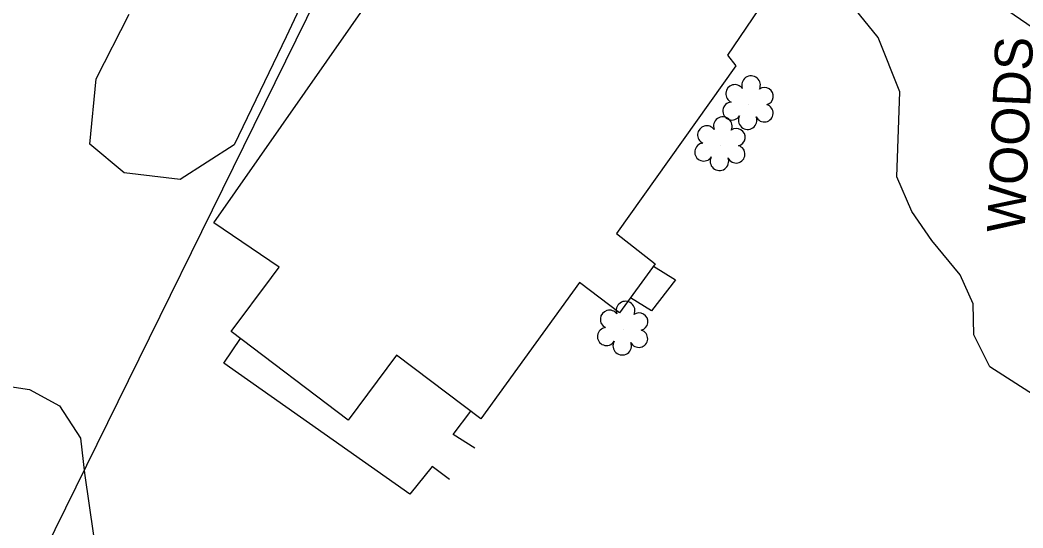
# Model space of a CAD drawing. Extents: x 2262665 to 2270527, y 505476 to 514960.
# Drawn here: x 2266488.9 to 2266595.3, y 511484.8 to 511538.8 of the extents above; entities that cross this region are included whole.
import ezdxf

# ---------------------------------------------------------------- set-up
doc = ezdxf.new("R2010")
doc.units = 0
for name, color, linetype in [('Exist Building', 7, 'Continuous'), ('Exist Horizontal Alignment', 7, 'Continuous'), ('Exist Other Culture Area Outline', 7, 'Continuous'), ('Exist Other Culture Fence Line', 7, 'Continuous'), ('Exist Right of Way Line', 7, 'Continuous'), ('Exist Vegetation Shrub CELL', 7, 'Continuous'), ('Exist Vegetation Woods Line', 7, 'Continuous'), ('Exist Vegetation Woods Line Text', 7, 'Continuous')]:
    doc.layers.add(name, color=color, linetype=linetype)

msp = doc.modelspace()

# ---------------------------------------------------------------- linework, layer by layer
at = {"layer": 'Exist Building'}
msp.add_lwpolyline([(2266564.86, 511533.9), (2266552.18, 511516.09), (2266556.3, 511512.89), (2266552.51, 511507.67), (2266548.25, 511510.88), (2266537.8, 511496.42), (2266528.86, 511503.17), (2266523.72, 511496.29), (2266511.32, 511505.69), (2266515.6, 511511.42), (2266516.42, 511512.54), (2266509.46, 511517.24), (2266535.98, 511555.25), (2266537.6, 511554.24), (2266541.76, 511559.91), (2266567.92, 511540.9), (2266563.96, 511535.03)], close=True, dxfattribs=at)
at = {"layer": 'Exist Horizontal Alignment'}
msp.add_spline([(2266531.4, 511610.33), (2266530.6, 511609.24), (2266529.8, 511608.15), (2266529, 511607.06), (2266528.2, 511605.97), (2266527.4, 511604.88), (2266526.6, 511603.79), (2266525.8, 511602.7), (2266525, 511601.61), (2266524.2, 511600.52), (2266523.41, 511599.43), (2266522.61, 511598.34), (2266521.81, 511597.25), (2266521.01, 511596.16), (2266520.22, 511595.07), (2266519.42, 511593.97), (2266518.62, 511592.88), (2266517.83, 511591.79), (2266517.03, 511590.7), (2266516.24, 511589.6), (2266515.45, 511588.51), (2266514.65, 511587.42), (2266513.86, 511586.32), (2266513.07, 511585.23), (2266512.28, 511584.13), (2266511.49, 511583.04), (2266510.7, 511581.94), (2266509.91, 511580.84), (2266509.12, 511579.74), (2266508.33, 511578.65), (2266507.54, 511577.55), (2266506.76, 511576.45), (2266505.97, 511575.35), (2266505.19, 511574.25), (2266504.4, 511573.15), (2266503.62, 511572.04), (2266502.84, 511570.94), (2266502.06, 511569.84), (2266501.28, 511568.73), (2266500.5, 511567.63), (2266499.73, 511566.52), (2266498.95, 511565.42), (2266498.18, 511564.31), (2266497.41, 511563.2), (2266496.63, 511562.09), (2266495.86, 511560.98), (2266495.09, 511559.87), (2266494.33, 511558.76), (2266493.56, 511557.65), (2266492.8, 511556.53), (2266492.03, 511555.42), (2266491.27, 511554.3), (2266490.51, 511553.18), (2266489.75, 511552.06), (2266488.99, 511550.95), (2266488.24, 511549.83), (2266487.48, 511548.7), (2266486.73, 511547.58), (2266485.98, 511546.46), (2266485.23, 511545.33), (2266484.48, 511544.21), (2266483.74, 511543.08), (2266482.99, 511541.95), (2266482.25, 511540.82), (2266481.51, 511539.69), (2266480.78, 511538.56), (2266480.04, 511537.43), (2266479.31, 511536.29), (2266478.57, 511535.15), (2266477.84, 511534.02), (2266477.12, 511532.88), (2266476.39, 511531.74), (2266475.67, 511530.6), (2266474.95, 511529.45), (2266474.23, 511528.31)], degree=3, dxfattribs=at)
at = {"layer": 'Exist Other Culture Area Outline'}
msp.add_lwpolyline([(2266556.11, 511512.64), (2266558.43, 511511.17), (2266555.91, 511507.87), (2266553.66, 511509.25)], dxfattribs=at)
at = {"layer": 'Exist Other Culture Fence Line'}
for points in [[(2266534.49, 511489.96), (2266532.64, 511491.37), (2266530.27, 511488.41), (2266510.52, 511502.32), (2266512.29, 511504.95)], [(2266537.16, 511493.3), (2266534.87, 511494.75), (2266536.73, 511497.22)]]:
    msp.add_lwpolyline(points, dxfattribs=at)
at = {"layer": 'Exist Right of Way Line'}
for q in [(2266449.28, 511396.54), (2266823.18, 511380.77)]:
    msp.add_line((2266538.53, 511578.02), q, dxfattribs=at)
at = {"layer": 'Exist Vegetation Shrub CELL'}
for p, q in [((2266566.23, 511529.81), (2266566.23, 511529.81)), ((2266563.24, 511525.45), (2266563.24, 511525.45)), ((2266552.92, 511505.87), (2266552.92, 511505.87))]:
    msp.add_line(p, q, dxfattribs=at)
for centre, radius, start, end in [((2266564.75, 511530.94), 0.968, 35.8908, 245.4216), ((2266566.46, 511531.85), 0.99, 334.8391, 200.4717), ((2266567.9, 511530.68), 0.929, 284.4567, 126.0861), ((2266564.43, 511529.1), 0.955, 95.1099, 327.9534), ((2266567.87, 511528.88), 0.937, 204.9913, 73.4601), ((2266563.47, 511527.49), 0.99, 334.8391, 200.4717), ((2266566.1, 511528.13), 0.984, 151.2797, 21.387), ((2266561.76, 511526.58), 0.968, 35.8908, 245.4216), ((2266564.91, 511526.32), 0.929, 284.4567, 126.0861), ((2266561.44, 511524.74), 0.955, 95.1099, 327.9534), ((2266564.88, 511524.52), 0.937, 204.9913, 73.4601), ((2266563.11, 511523.77), 0.984, 151.2797, 21.387), ((2266553.15, 511507.91), 0.99, 334.8391, 200.4717), ((2266551.44, 511506.99), 0.968, 35.8908, 245.4216), ((2266554.59, 511506.74), 0.929, 284.4567, 126.0861), ((2266551.12, 511505.16), 0.955, 95.1099, 327.9534), ((2266554.56, 511504.94), 0.937, 204.9913, 73.4601), ((2266552.79, 511504.18), 0.984, 151.2797, 21.387)]:
    msp.add_arc(centre, radius, start, end, dxfattribs=at)
at = {"layer": 'Exist Vegetation Woods Line'}
msp.add_line((2266588.66, 511511.7), (2266585.63, 511515.36), dxfattribs=at)
for points in [[(2266522.89, 511549.21), (2266517.16, 511536.99), (2266511.64, 511525.5), (2266505.89, 511521.83), (2266499.95, 511522.54), (2266496.33, 511525.59), (2266496.99, 511532.51), (2266500.49, 511539.39)], [(2266585.63, 511515.36), (2266583.52, 511518.42), (2266581.91, 511522.1), (2266582.24, 511531.15), (2266579.93, 511536.93), (2266577.04, 511540.5)], [(2266597.32, 511498.41), (2266591.8, 511501.94), (2266590.09, 511505.33), (2266590.03, 511508.64), (2266588.66, 511511.7)], [(2266478.94, 511473.31), (2266480.43, 511488.34), (2266484.54, 511496.89), (2266485.43, 511499.13), (2266487.38, 511499.93), (2266489.9, 511499.54), (2266493.11, 511497.81), (2266495.34, 511494.37), (2266495.74, 511490.65), (2266496.69, 511484.03)]]:
    msp.add_lwpolyline(points, dxfattribs=at)

# ---------------------------------------------------------------- texts
at = {"layer": 'Exist Vegetation Woods Line Text'}
msp.add_text('WOODS', height=4, rotation=87.4803, dxfattribs=at).set_placement((2266595.48, 511516.13))

doc.saveas('drawing.dxf')
